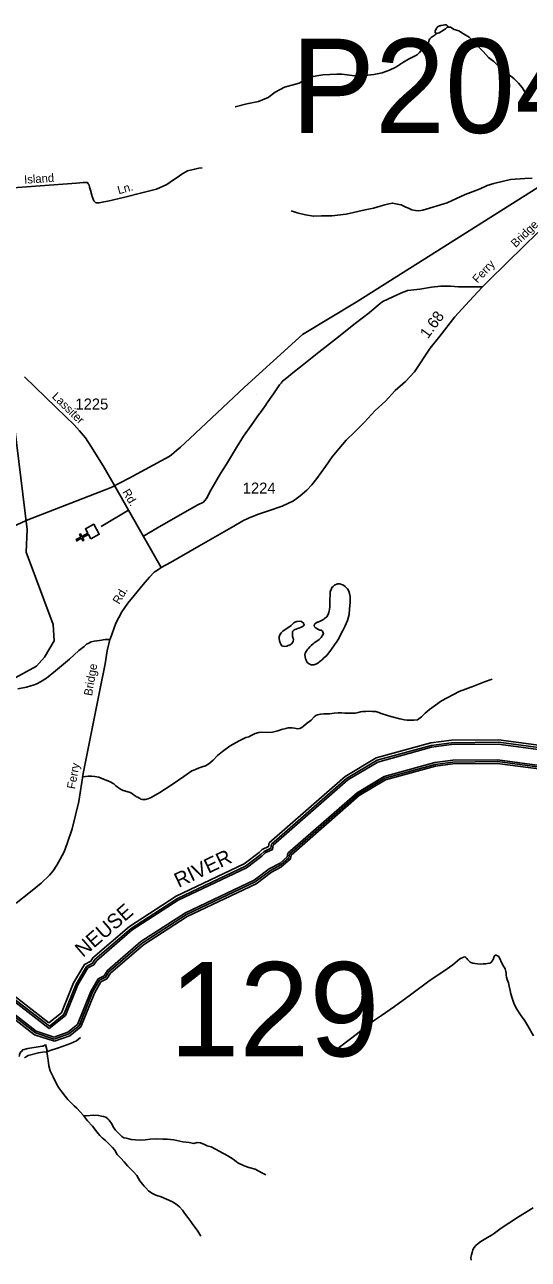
# Model space of a CAD drawing. Extents: x 2206922 to 2357709, y 510027 to 673830.
# Drawn here: x 2258161 to 2263859, y 582954 to 596932 of the extents above; entities that cross this region are included whole.
import ezdxf

# ---------------------------------------------------------------- set-up
doc = ezdxf.new("R2010")
doc.units = 0
for name, color, linetype in [('Exist Cultural Church CELL', 7, 'Continuous'), ('Exist Hydrographic Buffer Line', 7, 'Continuous'), ('Exist Hydrographic Creek Single Shore', 7, 'Continuous'), ('Exist Hydrographic Misc Water Feature', 7, 'Continuous'), ('Exist Hydrographic River Shore', 7, 'Continuous'), ('Exist Hydrographic River Shore Label', 7, 'Continuous'), ('Exist Road Non-System Type 51', 7, 'Continuous'), ('Exist Road Non-System Type 51 Label', 7, 'Continuous'), ('Exist Road Secondary Mileage Hundredths English Label', 7, 'Continuous'), ('Exist Road Secondary Structure Pipe Number Label', 7, 'Continuous'), ('Exist Road Secondary Structure Standard Bridge Number Label', 7, 'Continuous'), ('Exist Road Secondary Type 51 Attributed', 7, 'Continuous'), ('Exist Road Secondary Type 51 Label', 7, 'Continuous'), ('Exist Road Secondary Type 51 Number Label', 7, 'Continuous'), ('Exist Utilities Electrical Transmission Line', 7, 'Continuous')]:
    doc.layers.add(name, color=color, linetype=linetype)

msp = doc.modelspace()

# ---------------------------------------------------------------- linework, layer by layer
at = {"layer": 'Exist Cultural Church CELL'}
msp.add_lwpolyline([(2258911, 591112), (2258884, 591162), (2258817, 591125), (2258832, 591097), (2258818, 591089), (2258803, 591117), (2258750, 591088), (2258743, 591102), (2258795, 591131), (2258780, 591159), (2258794, 591167), (2258809, 591139), (2258876, 591176), (2258849, 591226), (2258942, 591277), (2259005, 591163)], close=True, dxfattribs=at)
at = {"layer": 'Exist Hydrographic Buffer Line'}
for points in [[(2260871, 587573), (2260946, 587608), (2260954, 587654), (2261804, 588398), (2262149, 588604), (2262761, 588773), (2262991, 588802), (2263522, 588809), (2264287, 588707), (2264762, 588688), (2265085, 588734), (2265738, 588955)], [(2260883, 587555), (2260965, 587594), (2260973, 587643), (2261817, 588381), (2262157, 588584), (2262765, 588752), (2262992, 588781), (2263520, 588788), (2264285, 588686), (2264763, 588667), (2265090, 588713), (2265752, 588937)], [(2261050, 587440), (2261131, 587510), (2261138, 587552), (2261921, 588237), (2262227, 588420), (2262800, 588578), (2263005, 588604), (2263510, 588610), (2264270, 588509), (2264772, 588490), (2265131, 588540), (2265735, 588745)], [(2261059, 587421), (2261150, 587499), (2261157, 587541), (2261933, 588221), (2262235, 588401), (2262804, 588558), (2263006, 588583), (2263509, 588590), (2264268, 588489), (2264773, 588469), (2265136, 588520), (2265755, 588729)], [(2258438, 585567), (2258622, 585714), (2258762, 586061), (2258874, 586253), (2258945, 586289), (2258972, 586333), (2259379, 586683), (2259899, 587019), (2260672, 587387), (2260846, 587520), (2260883, 587555)], [(2258440, 585595), (2258604, 585727), (2258743, 586070), (2258859, 586269), (2258930, 586306), (2258956, 586347), (2259366, 586700), (2259889, 587038), (2260661, 587405), (2260833, 587536), (2260871, 587573)], [(2258495, 585470), (2258649, 585525), (2258758, 585612), (2258910, 585988), (2258992, 586129), (2259060, 586164), (2259098, 586224), (2259477, 586551), (2259979, 586875), (2260758, 587246), (2260929, 587376), (2261050, 587440)], [(2258496, 585448), (2258660, 585506), (2258776, 585599), (2258929, 585979), (2259007, 586113), (2259075, 586148), (2259114, 586210), (2259490, 586534), (2259990, 586857), (2260769, 587227), (2260941, 587358), (2261059, 587421)], [(2258440, 585595), (2257889, 586022), (2257526, 586144), (2256983, 586057), (2256519, 585943)], [(2258438, 585567), (2257878, 586002), (2257524, 586120), (2256988, 586034), (2256529, 585922)], [(2258495, 585470), (2258292, 585536), (2257823, 585900), (2257514, 586003), (2257011, 585923), (2256544, 585808)], [(2258496, 585448), (2258282, 585517), (2257813, 585881), (2257512, 585982), (2257015, 585902), (2256557, 585790)]]:
    msp.add_lwpolyline(points, dxfattribs=at)
at = {"layer": 'Exist Hydrographic Creek Single Shore'}
for points in [[(2258100, 585250), (2258102, 585264), (2258102, 585276), (2258117, 585302), (2258124, 585306), (2258139, 585326), (2258196, 585339), (2258359, 585366), (2258369, 585368), (2258375, 585370), (2258383, 585374), (2258391, 585380), (2258397, 585388)], [(2258160, 585235), (2258172, 585243), (2258202, 585263), (2258316, 585292), (2258364, 585300), (2258413, 585305)]]:
    msp.add_lwpolyline(points, dxfattribs=at)
at = {"layer": 'Exist Hydrographic Misc Water Feature'}
for points in [[(2262943, 596903), (2262947, 596909), (2262947, 596915), (2262945, 596920), (2262937, 596928), (2262933, 596930), (2262926, 596932), (2262918, 596932), (2262897, 596928), (2262868, 596922), (2262861, 596920), (2262853, 596918), (2262841, 596912), (2262833, 596908), (2262827, 596900), (2262821, 596894), (2262815, 596883), (2262809, 596871), (2262805, 596864), (2262805, 596855), (2262805, 596849), (2262805, 596845), (2262807, 596841), (2262811, 596837), (2262817, 596835), (2262823, 596832), (2262826, 596834)], [(2262826, 596834), (2262837, 596836), (2262849, 596842), (2262901, 596872), (2262921, 596885), (2262935, 596895), (2262939, 596899), (2262943, 596903)], [(2262943, 596903), (2262979, 596903), (2263019, 596879), (2263075, 596864), (2263127, 596830), (2263190, 596791), (2263238, 596743), (2263349, 596629), (2263410, 596561), (2263468, 596514), (2263513, 596470), (2263559, 596431), (2263613, 596395), (2263659, 596353), (2263700, 596320), (2263748, 596270), (2263791, 596221), (2263821, 596171), (2263843, 596134), (2263862, 596094)], [(2260544, 596004), (2260673, 596035), (2260805, 596061), (2260914, 596109), (2260995, 596170), (2261099, 596226), (2261265, 596272), (2261378, 596337), (2261535, 596366), (2261694, 596373), (2261748, 596371), (2261897, 596353), (2261980, 596358), (2262042, 596360), (2262110, 596367), (2262206, 596388), (2262290, 596418), (2262359, 596453), (2262441, 596506), (2262505, 596541), (2262580, 596579), (2262604, 596593), (2262613, 596602), (2262629, 596616), (2262644, 596636), (2262657, 596650), (2262671, 596660), (2262685, 596666), (2262691, 596670), (2262697, 596674), (2262703, 596678), (2262715, 596691), (2262721, 596699), (2262727, 596711), (2262734, 596741), (2262738, 596761), (2262744, 596773), (2262760, 596787), (2262770, 596795), (2262804, 596817), (2262816, 596827), (2262823, 596832), (2262826, 596834)], [(2261177, 594823), (2261245, 594802), (2261338, 594780), (2261428, 594763), (2261518, 594768), (2261636, 594769), (2261797, 594789), (2262012, 594837), (2262108, 594856), (2262182, 594877), (2262236, 594893), (2262280, 594903), (2262326, 594912), (2262376, 594902), (2262422, 594891), (2262472, 594867), (2262504, 594854), (2262540, 594838), (2262584, 594828), (2262622, 594824), (2262664, 594831), (2262941, 594917), (2263144, 595009), (2263236, 595044), (2263316, 595075), (2263394, 595112), (2263469, 595136), (2263579, 595162), (2263659, 595180), (2263821, 595192), (2263904, 595194)], [(2256411, 587856), (2256461, 587898), (2256494, 587999), (2256883, 588286), (2257056, 588486), (2257252, 588912), (2257442, 589131), (2257740, 589368), (2258296, 589671), (2258386, 589771), (2258493, 589956), (2258483, 590140), (2258177, 590959), (2258188, 591217), (2258045, 592386), (2257988, 592476), (2257931, 592582)], [(2261701, 590601), (2261667, 590587), (2261651, 590571), (2261637, 590559), (2261628, 590535), (2261619, 590516), (2261616, 590491), (2261615, 590408), (2261615, 590370), (2261613, 590340), (2261611, 590312), (2261606, 590296), (2261602, 590279), (2261598, 590265), (2261590, 590248), (2261578, 590228), (2261552, 590208), (2261545, 590200), (2261526, 590190), (2261511, 590184), (2261495, 590175), (2261479, 590169), (2261471, 590167), (2261455, 590155), (2261441, 590145), (2261436, 590131), (2261441, 590115), (2261452, 590105), (2261456, 590105), (2261472, 590093), (2261492, 590081), (2261500, 590079), (2261514, 590076), (2261526, 590070), (2261536, 590058), (2261540, 590046), (2261542, 590036), (2261528, 590012), (2261515, 589996), (2261493, 589971), (2261465, 589953), (2261435, 589935), (2261425, 589923), (2261403, 589905), (2261386, 589889), (2261368, 589865), (2261356, 589854), (2261344, 589836), (2261335, 589816), (2261332, 589800), (2261339, 589754), (2261345, 589736), (2261353, 589718), (2261359, 589710), (2261370, 589702), (2261373, 589699), (2261389, 589691), (2261397, 589685), (2261414, 589683), (2261431, 589685), (2261455, 589691), (2261477, 589704), (2261503, 589728), (2261527, 589742), (2261546, 589764), (2261578, 589792), (2261631, 589863), (2261665, 589913), (2261695, 589953), (2261719, 589990), (2261738, 590032), (2261762, 590074), (2261787, 590126), (2261813, 590188), (2261832, 590254), (2261837, 590318), (2261845, 590389), (2261842, 590458), (2261836, 590494), (2261829, 590518), (2261815, 590544), (2261787, 590572), (2261761, 590590), (2261745, 590596), (2261727, 590600), (2261701, 590601)], [(2261293, 590175), (2261269, 590179), (2261239, 590177), (2261219, 590169), (2261205, 590159), (2261175, 590130), (2261080, 590066), (2261063, 590046), (2261047, 590023), (2261041, 590001), (2261039, 589981), (2261045, 589957), (2261051, 589933), (2261059, 589917), (2261072, 589901), (2261082, 589896), (2261098, 589892), (2261128, 589896), (2261144, 589902), (2261166, 589910), (2261184, 589925), (2261195, 589943), (2261199, 589953), (2261201, 589967), (2261199, 589985), (2261196, 589995), (2261193, 590005), (2261193, 590017), (2261190, 590040), (2261192, 590047), (2261192, 590057), (2261196, 590065), (2261208, 590077), (2261218, 590083), (2261234, 590089), (2261246, 590097), (2261264, 590099), (2261282, 590107), (2261296, 590115), (2261312, 590122), (2261319, 590130), (2261323, 590142), (2261321, 590150), (2261319, 590154), (2261293, 590175)], [(2258413, 585305), (2258451, 585317), (2258533, 585344), (2258597, 585368), (2258679, 585397), (2258748, 585427), (2258792, 585466)], [(2258397, 585388), (2258414, 585314), (2258413, 585305)], [(2258825, 584584), (2258750, 584664), (2258722, 584693), (2258684, 584729), (2258650, 584765), (2258618, 584802), (2258583, 584850), (2258548, 584896), (2258520, 584942), (2258484, 585019), (2258451, 585089), (2258435, 585145), (2258426, 585209), (2258420, 585255), (2258413, 585305)], [(2261283, 585304), (2261290, 585314), (2261297, 585324), (2261298, 585336), (2261298, 585344), (2261296, 585354), (2261292, 585356), (2261288, 585360), (2261282, 585362), (2261272, 585362), (2261258, 585362), (2261224, 585347), (2261194, 585331), (2261186, 585321), (2261185, 585317), (2261183, 585311), (2261183, 585305), (2261185, 585295), (2261189, 585289), (2261197, 585283), (2261203, 585279), (2261209, 585277), (2261219, 585275), (2261227, 585277), (2261235, 585279), (2261245, 585281), (2261255, 585286), (2261267, 585292), (2261283, 585304)], [(2260890, 583911), (2260846, 583935), (2260767, 583974), (2260697, 583992), (2260643, 584011), (2260573, 584045), (2260552, 584063), (2260520, 584088), (2260460, 584126), (2260271, 584226), (2260225, 584240), (2260195, 584254), (2260149, 584271), (2260113, 584275), (2260075, 584267), (2260023, 584276), (2259949, 584286), (2259849, 584305), (2259773, 584314), (2259723, 584314), (2259647, 584319), (2259579, 584314), (2259525, 584308), (2259469, 584302), (2259413, 584305), (2259365, 584311), (2259339, 584319), (2259311, 584326), (2259283, 584330), (2259259, 584346), (2259233, 584370), (2259188, 584415), (2259168, 584443), (2259144, 584491), (2259118, 584529), (2259103, 584543), (2259079, 584563), (2259053, 584570), (2259031, 584574), (2258995, 584582), (2258937, 584585), (2258863, 584580), (2258825, 584584)], [(2260153, 583216), (2260121, 583274), (2260101, 583301), (2260063, 583349), (2260040, 583381), (2260006, 583428), (2259971, 583476), (2259947, 583510), (2259911, 583550), (2259875, 583577), (2259833, 583605), (2259792, 583624), (2259764, 583636), (2259704, 583662), (2259646, 583679), (2259600, 583703), (2259562, 583731), (2259532, 583762), (2259513, 583784), (2259493, 583806), (2259465, 583844), (2259449, 583868), (2259429, 583904), (2259394, 583945), (2259362, 583975), (2259325, 584013), (2259285, 584056), (2259249, 584098), (2259208, 584142), (2259180, 584188), (2259154, 584221), (2259105, 584269), (2259076, 584299), (2259039, 584328), (2259011, 584354), (2258976, 584398), (2258928, 584461), (2258872, 584521), (2258860, 584536), (2258825, 584584)]]:
    msp.add_lwpolyline(points, dxfattribs=at)
at = {"layer": 'Exist Hydrographic River Shore'}
for points in [[(2260848, 587593), (2260921, 587627), (2260928, 587669), (2261787, 588421), (2262137, 588630), (2262756, 588800), (2262989, 588830), (2263523, 588837), (2264289, 588735), (2264761, 588717), (2265078, 588761), (2265719, 588978)], [(2261061, 587395), (2261169, 587488), (2261176, 587530), (2261946, 588204), (2262243, 588381), (2262808, 588537), (2263007, 588563), (2263507, 588569), (2264267, 588468), (2264774, 588448), (2265140, 588500), (2265772, 588713)], [(2258436, 585631), (2258579, 585746), (2258715, 586084), (2258837, 586292), (2258909, 586329), (2258933, 586367), (2259348, 586724), (2259874, 587064), (2260645, 587431), (2260813, 587559), (2260848, 587593)], [(2258497, 585423), (2258671, 585485), (2258796, 585585), (2258950, 585968), (2259024, 586095), (2259091, 586130), (2259132, 586194), (2259504, 586515), (2260001, 586836), (2260781, 587207), (2260953, 587338), (2261061, 587395)], [(2258436, 585631), (2257901, 586045), (2257528, 586170), (2256978, 586082), (2256513, 585968)], [(2258497, 585423), (2258271, 585497), (2257802, 585861), (2257510, 585958), (2257019, 585880), (2256562, 585768)]]:
    msp.add_lwpolyline(points, dxfattribs=at)
at = {"layer": 'Exist Road Non-System Type 51'}
for p, q in [((2260893, 592634), (2260894, 592634)), ((2260894, 592635), (2260894, 592636)), ((2260894, 592634), (2260894, 592635)), ((2260819, 592529), (2260820, 592530)), ((2260820, 592530), (2260823, 592533)), ((2260823, 592533), (2260825, 592536)), ((2259027, 591250), (2259336, 591437))]:
    msp.add_line(p, q, dxfattribs=at)
for points in [[(2257927, 595078), (2258748, 595138), (2258821, 595144), (2258872, 595144), (2258880, 595131), (2258889, 595121), (2258895, 595092), (2258906, 595057), (2258924, 594986), (2258945, 594938), (2258965, 594916), (2258987, 594915), (2259002, 594915), (2259056, 594926), (2259103, 594935), (2259296, 594980), (2259472, 595024), (2259652, 595072), (2259768, 595124), (2259844, 595176), (2259885, 595204), (2259940, 595239), (2260003, 595276), (2260085, 595298), (2260131, 595307), (2260170, 595313)], [(2262270, 593825), (2262325, 593850), (2262376, 593874), (2262445, 593904), (2262467, 593913), (2262492, 593922), (2262530, 593928), (2262632, 593938), (2262765, 593959), (2262869, 593971), (2262920, 593973), (2262978, 593973), (2263070, 593965), (2263209, 593964), (2263342, 593964)], [(2262087, 593695), (2262183, 593777), (2262202, 593790), (2262220, 593801), (2262262, 593821), (2262270, 593825)], [(2260894, 592636), (2260975, 592752), (2261044, 592854), (2261065, 592879), (2261071, 592890), (2261078, 592897), (2261092, 592906), (2261126, 592933), (2261196, 592990), (2261280, 593057), (2261491, 593223), (2261679, 593371), (2261899, 593548), (2262057, 593670), (2262087, 593695)], [(2260825, 592536), (2260857, 592581), (2260893, 592634)], [(2259507, 591141), (2259665, 591234), (2259972, 591415), (2260121, 591497), (2260184, 591527), (2260199, 591546), (2260219, 591569), (2260266, 591661), (2260377, 591850), (2260446, 591958), (2260556, 592146), (2260636, 592273), (2260725, 592396), (2260819, 592529)], [(2259126, 589972), (2259072, 589972), (2259009, 589962), (2258949, 589954), (2258915, 589944), (2258881, 589928), (2258862, 589917), (2258834, 589891), (2258773, 589847), (2258669, 589747), (2258511, 589616), (2258407, 589532), (2258341, 589493), (2258299, 589469), (2258257, 589453), (2258231, 589446), (2258181, 589430), (2258082, 589412)], [(2262692, 589139), (2262716, 589158), (2262740, 589179), (2262878, 589276), (2263076, 589384), (2263252, 589448), (2263363, 589491), (2263450, 589522)], [(2258820, 588418), (2258880, 588424), (2258916, 588425), (2258953, 588420), (2258999, 588412), (2259053, 588391), (2259120, 588362), (2259168, 588337), (2259194, 588315), (2259222, 588293), (2259244, 588277), (2259275, 588263), (2259318, 588251), (2259353, 588239), (2259370, 588230), (2259385, 588220), (2259404, 588206), (2259418, 588198), (2259423, 588192), (2259440, 588186), (2259456, 588177), (2259466, 588170), (2259475, 588163), (2259490, 588161), (2259497, 588161), (2259506, 588161), (2259527, 588161), (2259553, 588167), (2259592, 588182), (2259692, 588241), (2259828, 588330), (2259961, 588420), (2260016, 588460), (2260051, 588486), (2260094, 588501), (2260135, 588517), (2260171, 588529), (2260208, 588543), (2260246, 588562), (2260294, 588606), (2260344, 588660), (2260399, 588703), (2260487, 588769), (2260587, 588824), (2260663, 588862), (2260696, 588870), (2260732, 588888), (2260768, 588907), (2260809, 588917), (2260842, 588924), (2260913, 588920), (2260966, 588924), (2261027, 588936), (2261068, 588951), (2261114, 588964), (2261142, 588972), (2261164, 588972), (2261187, 588970), (2261213, 588967), (2261232, 588965), (2261251, 588962), (2261275, 588965), (2261297, 588976), (2261316, 588989), (2261347, 589017), (2261402, 589060), (2261435, 589096), (2261456, 589110), (2261475, 589119), (2261511, 589127), (2261544, 589129), (2261609, 589131), (2261664, 589139), (2261709, 589143), (2261745, 589141), (2261783, 589139), (2261818, 589139), (2261851, 589136), (2261876, 589138), (2261904, 589139), (2261935, 589145), (2261959, 589153), (2261985, 589157), (2262016, 589157), (2262063, 589160), (2262097, 589158), (2262133, 589155), (2262156, 589150), (2262207, 589129), (2262304, 589098), (2262404, 589074), (2262459, 589062), (2262490, 589058), (2262518, 589060), (2262564, 589060), (2262604, 589062), (2262621, 589072), (2262651, 589095), (2262664, 589112), (2262692, 589139)], [(2263919, 585484), (2263855, 585598), (2263820, 585654), (2263772, 585721), (2263723, 585797), (2263694, 585855), (2263676, 585909), (2263660, 585958), (2263653, 585997), (2263644, 586047), (2263635, 586085), (2263619, 586123), (2263613, 586149), (2263610, 586171), (2263608, 586192), (2263606, 586212), (2263596, 586241), (2263567, 586293), (2263525, 586381), (2263511, 586390), (2263496, 586397), (2263485, 586397), (2263481, 586392), (2263474, 586382), (2263470, 586372), (2263460, 586350), (2263452, 586334), (2263441, 586318), (2263423, 586307), (2263396, 586303), (2263377, 586300), (2263348, 586298), (2263315, 586296), (2263284, 586298), (2263256, 586302), (2263230, 586306), (2263208, 586313), (2263196, 586321), (2263189, 586329), (2263176, 586346), (2263165, 586358), (2263151, 586372), (2263140, 586377), (2263125, 586375), (2263085, 586357), (2263006, 586289)], [(2263006, 586289), (2262903, 586217), (2262747, 586113), (2262526, 585950), (2262346, 585818), (2262198, 585714), (2262118, 585661), (2262039, 585604), (2261925, 585510), (2261737, 585367), (2261612, 585270)], [(2263211, 582944), (2263209, 582976), (2263215, 583005), (2263223, 583033), (2263232, 583061), (2263247, 583087), (2263266, 583109), (2263290, 583132), (2263323, 583157), (2263377, 583188), (2263460, 583240), (2263553, 583306), (2263640, 583362), (2263748, 583434), (2263913, 583538)]]:
    msp.add_lwpolyline(points, dxfattribs=at)
at = {"layer": 'Exist Road Secondary Type 51 Attributed'}
for points in [[(2259705, 590788), (2259809, 590845), (2260130, 591027), (2260527, 591256), (2260628, 591314), (2260692, 591344), (2260796, 591385), (2260921, 591428), (2261074, 591483), (2261201, 591543), (2261279, 591597), (2261353, 591661), (2261411, 591723), (2261468, 591796), (2261564, 591932), (2261640, 592038), (2261714, 592131), (2261800, 592229), (2261894, 592318), (2262002, 592429), (2262128, 592566), (2262243, 592671), (2262353, 592789), (2262471, 592892), (2262572, 593003), (2262750, 593269), (2262857, 593407), (2263027, 593625), (2263190, 593803), (2263342, 593964), (2263396, 594021), (2263627, 594247), (2263968, 594580)], [(2258159, 592946), (2258516, 592597), (2258625, 592492), (2258720, 592402), (2258783, 592333), (2258849, 592256), (2258908, 592162), (2259049, 591939), (2259146, 591767), (2259237, 591609), (2259336, 591437), (2259705, 590788)], [(2258063, 586988), (2258227, 587114), (2258349, 587213), (2258442, 587304), (2258484, 587352), (2258525, 587415), (2258564, 587486), (2258607, 587566), (2258641, 587660), (2258697, 587827), (2258774, 588138), (2258823, 588455), (2259013, 589397), (2259072, 589695), (2259094, 589843), (2259126, 589972), (2259127, 589976), (2259191, 590157), (2259259, 590285), (2259328, 590383), (2259399, 590469), (2259503, 590595), (2259573, 590676), (2259627, 590732), (2259663, 590756), (2259705, 590788)]]:
    msp.add_lwpolyline(points, dxfattribs=at)
at = {"layer": 'Exist Utilities Electrical Transmission Line'}
for p, q in [((2260783, 592750), (2260782, 592749)), ((2260784, 592751), (2260783, 592750)), ((2260783, 592750), (2260783, 592750))]:
    msp.add_line(p, q, dxfattribs=at)
for points in [[(2266140, 595959), (2264784, 595605), (2261910, 593791)], [(2261910, 593791), (2261306, 593424), (2260647, 592827)], [(2260647, 592827), (2260029, 592246), (2259923, 592150), (2259881, 592116), (2259853, 592089), (2259824, 592062), (2259796, 592045), (2259343, 591800), (2259140, 591694)], [(2259140, 591694), (2258177, 591319), (2254726, 589721), (2250652, 587818)]]:
    msp.add_lwpolyline(points, dxfattribs=at)

# ---------------------------------------------------------------- texts
at = {"layer": 'Exist Hydrographic River Shore Label'}
for s, rotation, p in [('RIVER', 25.4489, (2259903, 587158)), ('NEUSE', 40.7402, (2258820, 586366))]:
    msp.add_text(s, height=167.3, rotation=rotation, dxfattribs=at).set_placement(p)
at = {"layer": 'Exist Road Non-System Type 51 Label'}
for s, rotation, p in [('Island', 3.8412, (2258158, 595131)), ('Ln.', 15.0096, (2259225, 595012))]:
    msp.add_text(s, height=95, rotation=rotation, dxfattribs=at).set_placement(p)
at = {"layer": 'Exist Road Secondary Mileage Hundredths English Label'}
msp.add_text('1.68', height=125, rotation=54.0103, dxfattribs=at).set_placement((2262723, 593369))
at = {"layer": 'Exist Road Secondary Structure Pipe Number Label'}
msp.add_text('P204', height=1066.3, dxfattribs=at).set_placement((2261173, 595707))
at = {"layer": 'Exist Road Secondary Structure Standard Bridge Number Label'}
msp.add_text('129', height=1066.3, dxfattribs=at).set_placement((2259797, 585253))
at = {"layer": 'Exist Road Secondary Type 51 Label'}
for s, rotation, p in [('Bridge', 44.3372, (2263717, 594403)), ('Ferry', 46.6499, (2263285, 593999)), ('Lassiter', 315.6488, (2258463, 592714)), ('Rd.', 300.4758, (2259262, 591642)), ('Rd.', 59.3178, (2259231, 590363)), ('Bridge', 80.5781, (2258923, 589328)), ('Ferry', 79.6576, (2258730, 588273))]:
    msp.add_text(s, height=95, rotation=rotation, dxfattribs=at).set_placement(p)
at = {"layer": 'Exist Road Secondary Type 51 Number Label'}
for s, p in [('1225', (2258735, 592575)), ('1224', (2260628, 591623))]:
    msp.add_text(s, height=125, dxfattribs=at).set_placement(p)

doc.saveas('drawing.dxf')
